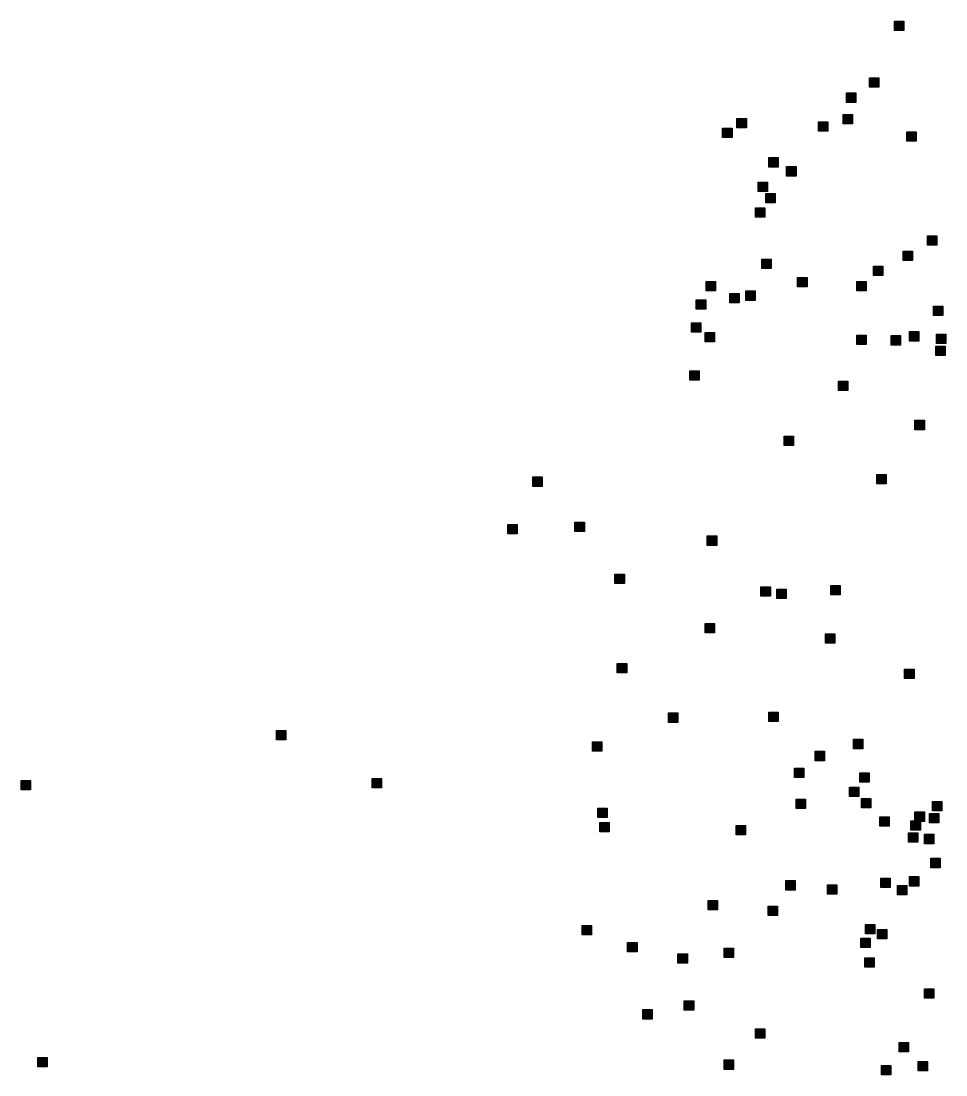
# Model space of a CAD drawing. Extents: x 445.4 to 500, y 8728.7 to 8784.
# Drawn here: x 488.32 to 494.03, y 8770.86 to 8777.37 of the extents above; entities that cross this region are included whole.
import ezdxf

# ---------------------------------------------------------------- set-up
doc = ezdxf.new("R2010")
doc.units = 0
doc.header["$LTSCALE"] = 0.064
doc.layers.add('2', color=7, linetype='Continuous', lineweight=25)

msp = doc.modelspace()

# ---------------------------------------------------------------- hatches: boundary and pattern name
at = {"layer": '2'}
for points in [[(493.716, 8777.3744), (493.774, 8777.3744), (493.774, 8777.3164), (493.716, 8777.3164)], [(493.5619, 8777.0241), (493.6199, 8777.0241), (493.6199, 8776.9661), (493.5619, 8776.9661)], [(493.4189, 8776.9304), (493.4769, 8776.9304), (493.4769, 8776.8724), (493.4189, 8776.8724)], [(492.7436, 8776.7726), (492.8016, 8776.7726), (492.8016, 8776.7146), (492.7436, 8776.7146)], [(493.3992, 8776.7979), (493.4572, 8776.7979), (493.4572, 8776.7399), (493.3992, 8776.7399)], [(492.6549, 8776.7134), (492.7129, 8776.7134), (492.7129, 8776.6554), (492.6549, 8776.6554)], [(493.2464, 8776.7529), (493.3044, 8776.7529), (493.3044, 8776.6949), (493.2464, 8776.6949)], [(493.7931, 8776.691), (493.8511, 8776.691), (493.8511, 8776.633), (493.7931, 8776.633)], [(492.9408, 8776.531), (492.9988, 8776.531), (492.9988, 8776.473), (492.9408, 8776.473)], [(493.05, 8776.4752), (493.108, 8776.4752), (493.108, 8776.4172), (493.05, 8776.4172)], [(492.8736, 8776.3803), (492.9316, 8776.3803), (492.9316, 8776.3223), (492.8736, 8776.3223)], [(492.9211, 8776.309), (492.9791, 8776.309), (492.9791, 8776.251), (492.9211, 8776.251)], [(492.857, 8776.2203), (492.915, 8776.2203), (492.915, 8776.1623), (492.857, 8776.1623)], [(493.9195, 8776.0477), (493.9775, 8776.0477), (493.9775, 8775.9897), (493.9195, 8775.9897)], [(493.7689, 8775.954), (493.8269, 8775.954), (493.8269, 8775.896), (493.7689, 8775.896)], [(492.8964, 8775.9046), (492.9544, 8775.9046), (492.9544, 8775.8466), (492.8964, 8775.8466)], [(493.5865, 8775.8603), (493.6445, 8775.8603), (493.6445, 8775.8023), (493.5865, 8775.8023)], [(492.5529, 8775.7666), (492.6109, 8775.7666), (492.6109, 8775.7086), (492.5529, 8775.7086)], [(493.1182, 8775.7912), (493.1762, 8775.7912), (493.1762, 8775.7332), (493.1182, 8775.7332)], [(493.483, 8775.7666), (493.541, 8775.7666), (493.541, 8775.7086), (493.483, 8775.7086)], [(492.6993, 8775.6926), (492.7573, 8775.6926), (492.7573, 8775.6346), (492.6993, 8775.6346)], [(492.7978, 8775.7074), (492.8558, 8775.7074), (492.8558, 8775.6494), (492.7978, 8775.6494)], [(492.4922, 8775.6531), (492.5502, 8775.6531), (492.5502, 8775.5951), (492.4922, 8775.5951)], [(493.9562, 8775.6137), (494.0142, 8775.6137), (494.0142, 8775.5557), (493.9562, 8775.5557)], [(492.4627, 8775.5101), (492.5207, 8775.5101), (492.5207, 8775.4521), (492.4627, 8775.4521)], [(492.5465, 8775.4509), (492.6045, 8775.4509), (492.6045, 8775.3929), (492.5465, 8775.3929)], [(493.4837, 8775.435), (493.5417, 8775.435), (493.5417, 8775.377), (493.4837, 8775.377)], [(493.695, 8775.4312), (493.753, 8775.4312), (493.753, 8775.3732), (493.695, 8775.3732)], [(493.8083, 8775.4559), (493.8663, 8775.4559), (493.8663, 8775.3979), (493.8083, 8775.3979)], [(493.9759, 8775.4411), (494.0339, 8775.4411), (494.0339, 8775.3831), (493.9759, 8775.3831)], [(493.971, 8775.3671), (494.029, 8775.3671), (494.029, 8775.3091), (493.971, 8775.3091)], [(492.4528, 8775.2142), (492.5108, 8775.2142), (492.5108, 8775.1562), (492.4528, 8775.1562)], [(493.3696, 8775.1501), (493.4276, 8775.1501), (493.4276, 8775.0921), (493.3696, 8775.0921)], [(493.8428, 8774.9084), (493.9008, 8774.9084), (493.9008, 8774.8504), (493.8428, 8774.8504)], [(493.0353, 8774.8098), (493.0933, 8774.8098), (493.0933, 8774.7518), (493.0353, 8774.7518)], [(491.4817, 8774.5583), (491.5397, 8774.5583), (491.5397, 8774.5003), (491.4817, 8774.5003)], [(493.6062, 8774.5731), (493.6642, 8774.5731), (493.6642, 8774.5151), (493.6062, 8774.5151)], [(491.3289, 8774.2644), (491.3869, 8774.2644), (491.3869, 8774.2064), (491.3289, 8774.2064)], [(491.743, 8774.2792), (491.801, 8774.2792), (491.801, 8774.2212), (491.743, 8774.2212)], [(492.5601, 8774.1938), (492.6181, 8774.1938), (492.6181, 8774.1358), (492.5601, 8774.1358)], [(491.9899, 8773.9586), (492.0479, 8773.9586), (492.0479, 8773.9006), (491.9899, 8773.9006)], [(492.8915, 8773.8797), (492.9495, 8773.8797), (492.9495, 8773.8217), (492.8915, 8773.8217)], [(492.9901, 8773.8649), (493.0481, 8773.8649), (493.0481, 8773.8069), (492.9901, 8773.8069)], [(493.3226, 8773.8875), (493.3806, 8773.8875), (493.3806, 8773.8295), (493.3226, 8773.8295)], [(492.5465, 8773.6529), (492.6045, 8773.6529), (492.6045, 8773.5949), (492.5465, 8773.5949)], [(493.2908, 8773.5887), (493.3488, 8773.5887), (493.3488, 8773.5307), (493.2908, 8773.5307)], [(492.0042, 8773.4063), (492.0622, 8773.4063), (492.0622, 8773.3483), (492.0042, 8773.3483)], [(493.7788, 8773.3717), (493.8368, 8773.3717), (493.8368, 8773.3137), (493.7788, 8773.3137)], [(492.3197, 8773.1005), (492.3777, 8773.1005), (492.3777, 8773.0425), (492.3197, 8773.0425)], [(492.9408, 8773.1061), (492.9988, 8773.1061), (492.9988, 8773.0481), (492.9408, 8773.0481)], [(489.8994, 8772.992), (489.9574, 8772.992), (489.9574, 8772.934), (489.8994, 8772.934)], [(493.4633, 8772.9378), (493.5213, 8772.9378), (493.5213, 8772.8798), (493.4633, 8772.8798)], [(491.8514, 8772.923), (491.9094, 8772.923), (491.9094, 8772.865), (491.8514, 8772.865)], [(493.2267, 8772.8638), (493.2847, 8772.8638), (493.2847, 8772.8058), (493.2267, 8772.8058)], [(493.0985, 8772.7602), (493.1565, 8772.7602), (493.1565, 8772.7022), (493.0985, 8772.7022)], [(488.3221, 8772.6844), (488.3801, 8772.6844), (488.3801, 8772.6264), (488.3221, 8772.6264)], [(490.491, 8772.6961), (490.549, 8772.6961), (490.549, 8772.6381), (490.491, 8772.6381)], [(493.5027, 8772.7306), (493.5607, 8772.7306), (493.5607, 8772.6726), (493.5027, 8772.6726)], [(493.4386, 8772.6419), (493.4966, 8772.6419), (493.4966, 8772.5839), (493.4386, 8772.5839)], [(493.1084, 8772.5679), (493.1664, 8772.5679), (493.1664, 8772.5099), (493.1084, 8772.5099)], [(493.5126, 8772.5728), (493.5706, 8772.5728), (493.5706, 8772.5148), (493.5126, 8772.5148)], [(493.9509, 8772.5531), (494.0089, 8772.5531), (494.0089, 8772.4951), (493.9509, 8772.4951)], [(491.8837, 8772.5121), (491.9417, 8772.5121), (491.9417, 8772.4541), (491.8837, 8772.4541)], [(493.8428, 8772.489), (493.9008, 8772.489), (493.9008, 8772.431), (493.8428, 8772.431)], [(493.9323, 8772.4791), (493.9903, 8772.4791), (493.9903, 8772.4211), (493.9323, 8772.4211)], [(491.8958, 8772.4249), (491.9538, 8772.4249), (491.9538, 8772.3669), (491.8958, 8772.3669)], [(493.626, 8772.4594), (493.684, 8772.4594), (493.684, 8772.4014), (493.626, 8772.4014)], [(493.8182, 8772.4347), (493.8762, 8772.4347), (493.8762, 8772.3767), (493.8182, 8772.3767)], [(492.7387, 8772.4051), (492.7967, 8772.4051), (492.7967, 8772.3471), (492.7387, 8772.3471)], [(493.8034, 8772.3607), (493.8614, 8772.3607), (493.8614, 8772.3027), (493.8034, 8772.3027)], [(493.902, 8772.3509), (493.96, 8772.3509), (493.96, 8772.2929), (493.902, 8772.2929)], [(493.9414, 8772.2029), (493.9994, 8772.2029), (493.9994, 8772.1449), (493.9414, 8772.1449)], [(493.8083, 8772.0895), (493.8663, 8772.0895), (493.8663, 8772.0315), (493.8083, 8772.0315)], [(493.0443, 8772.0648), (493.1023, 8772.0648), (493.1023, 8772.0068), (493.0443, 8772.0068)], [(493.3022, 8772.0383), (493.3602, 8772.0383), (493.3602, 8771.9803), (493.3022, 8771.9803)], [(493.6309, 8772.0796), (493.6889, 8772.0796), (493.6889, 8772.0216), (493.6309, 8772.0216)], [(493.7344, 8772.0353), (493.7924, 8772.0353), (493.7924, 8771.9773), (493.7344, 8771.9773)], [(492.5662, 8771.9416), (492.6242, 8771.9416), (492.6242, 8771.8836), (492.5662, 8771.8836)], [(492.9359, 8771.907), (492.9939, 8771.907), (492.9939, 8771.849), (492.9359, 8771.849)], [(491.7873, 8771.7887), (491.8453, 8771.7887), (491.8453, 8771.7307), (491.7873, 8771.7307)], [(493.5372, 8771.7936), (493.5952, 8771.7936), (493.5952, 8771.7356), (493.5372, 8771.7356)], [(493.6112, 8771.764), (493.6692, 8771.764), (493.6692, 8771.706), (493.6112, 8771.706)], [(493.5077, 8771.7098), (493.5657, 8771.7098), (493.5657, 8771.6518), (493.5077, 8771.6518)], [(492.0683, 8771.6822), (492.1263, 8771.6822), (492.1263, 8771.6242), (492.0683, 8771.6242)], [(492.6648, 8771.6477), (492.7228, 8771.6477), (492.7228, 8771.5897), (492.6648, 8771.5897)], [(492.3789, 8771.6131), (492.4369, 8771.6131), (492.4369, 8771.5551), (492.3789, 8771.5551)], [(493.5323, 8771.5885), (493.5903, 8771.5885), (493.5903, 8771.5305), (493.5323, 8771.5305)], [(493.902, 8771.3961), (493.96, 8771.3961), (493.96, 8771.3381), (493.902, 8771.3381)], [(492.4183, 8771.3222), (492.4763, 8771.3222), (492.4763, 8771.2642), (492.4183, 8771.2642)], [(492.162, 8771.2679), (492.22, 8771.2679), (492.22, 8771.2099), (492.162, 8771.2099)], [(492.857, 8771.1495), (492.915, 8771.1495), (492.915, 8771.0915), (492.857, 8771.0915)], [(493.7443, 8771.0657), (493.8023, 8771.0657), (493.8023, 8771.0077), (493.7443, 8771.0077)], [(488.4256, 8770.9731), (488.4836, 8770.9731), (488.4836, 8770.9151), (488.4256, 8770.9151)], [(492.6648, 8770.9572), (492.7228, 8770.9572), (492.7228, 8770.8992), (492.6648, 8770.8992)], [(493.6358, 8770.9227), (493.6938, 8770.9227), (493.6938, 8770.8647), (493.6358, 8770.8647)], [(493.8626, 8770.9473), (493.9206, 8770.9473), (493.9206, 8770.8893), (493.8626, 8770.8893)]]:
    msp.add_hatch(color=256, dxfattribs=at).paths.add_polyline_path(points)

# ---------------------------------------------------------------- linework, layer by layer
for points in [[(493.716, 8777.3744), (493.774, 8777.3744), (493.774, 8777.3164), (493.716, 8777.3164)], [(493.5619, 8777.0241), (493.6199, 8777.0241), (493.6199, 8776.9661), (493.5619, 8776.9661)], [(493.4189, 8776.9304), (493.4769, 8776.9304), (493.4769, 8776.8724), (493.4189, 8776.8724)], [(492.7436, 8776.7726), (492.8016, 8776.7726), (492.8016, 8776.7146), (492.7436, 8776.7146)], [(493.3992, 8776.7979), (493.4572, 8776.7979), (493.4572, 8776.7399), (493.3992, 8776.7399)], [(492.6549, 8776.7134), (492.7129, 8776.7134), (492.7129, 8776.6554), (492.6549, 8776.6554)], [(493.2464, 8776.7529), (493.3044, 8776.7529), (493.3044, 8776.6949), (493.2464, 8776.6949)], [(493.7931, 8776.691), (493.8511, 8776.691), (493.8511, 8776.633), (493.7931, 8776.633)], [(492.9408, 8776.531), (492.9988, 8776.531), (492.9988, 8776.473), (492.9408, 8776.473)], [(493.05, 8776.4752), (493.108, 8776.4752), (493.108, 8776.4172), (493.05, 8776.4172)], [(492.8736, 8776.3803), (492.9316, 8776.3803), (492.9316, 8776.3223), (492.8736, 8776.3223)], [(492.9211, 8776.309), (492.9791, 8776.309), (492.9791, 8776.251), (492.9211, 8776.251)], [(492.857, 8776.2203), (492.915, 8776.2203), (492.915, 8776.1623), (492.857, 8776.1623)], [(493.9195, 8776.0477), (493.9775, 8776.0477), (493.9775, 8775.9897), (493.9195, 8775.9897)], [(493.7689, 8775.954), (493.8269, 8775.954), (493.8269, 8775.896), (493.7689, 8775.896)], [(492.8964, 8775.9046), (492.9544, 8775.9046), (492.9544, 8775.8466), (492.8964, 8775.8466)], [(493.5865, 8775.8603), (493.6445, 8775.8603), (493.6445, 8775.8023), (493.5865, 8775.8023)], [(492.5529, 8775.7666), (492.6109, 8775.7666), (492.6109, 8775.7086), (492.5529, 8775.7086)], [(493.1182, 8775.7912), (493.1762, 8775.7912), (493.1762, 8775.7332), (493.1182, 8775.7332)], [(493.483, 8775.7666), (493.541, 8775.7666), (493.541, 8775.7086), (493.483, 8775.7086)], [(492.6993, 8775.6926), (492.7573, 8775.6926), (492.7573, 8775.6346), (492.6993, 8775.6346)], [(492.7978, 8775.7074), (492.8558, 8775.7074), (492.8558, 8775.6494), (492.7978, 8775.6494)], [(492.4922, 8775.6531), (492.5502, 8775.6531), (492.5502, 8775.5951), (492.4922, 8775.5951)], [(493.9562, 8775.6137), (494.0142, 8775.6137), (494.0142, 8775.5557), (493.9562, 8775.5557)], [(492.4627, 8775.5101), (492.5207, 8775.5101), (492.5207, 8775.4521), (492.4627, 8775.4521)], [(492.5465, 8775.4509), (492.6045, 8775.4509), (492.6045, 8775.3929), (492.5465, 8775.3929)], [(493.4837, 8775.435), (493.5417, 8775.435), (493.5417, 8775.377), (493.4837, 8775.377)], [(493.695, 8775.4312), (493.753, 8775.4312), (493.753, 8775.3732), (493.695, 8775.3732)], [(493.8083, 8775.4559), (493.8663, 8775.4559), (493.8663, 8775.3979), (493.8083, 8775.3979)], [(493.9759, 8775.4411), (494.0339, 8775.4411), (494.0339, 8775.3831), (493.9759, 8775.3831)], [(493.971, 8775.3671), (494.029, 8775.3671), (494.029, 8775.3091), (493.971, 8775.3091)], [(492.4528, 8775.2142), (492.5108, 8775.2142), (492.5108, 8775.1562), (492.4528, 8775.1562)], [(493.3696, 8775.1501), (493.4276, 8775.1501), (493.4276, 8775.0921), (493.3696, 8775.0921)], [(493.8428, 8774.9084), (493.9008, 8774.9084), (493.9008, 8774.8504), (493.8428, 8774.8504)], [(493.0353, 8774.8098), (493.0933, 8774.8098), (493.0933, 8774.7518), (493.0353, 8774.7518)], [(491.4817, 8774.5583), (491.5397, 8774.5583), (491.5397, 8774.5003), (491.4817, 8774.5003)], [(493.6062, 8774.5731), (493.6642, 8774.5731), (493.6642, 8774.5151), (493.6062, 8774.5151)], [(491.3289, 8774.2644), (491.3869, 8774.2644), (491.3869, 8774.2064), (491.3289, 8774.2064)], [(491.743, 8774.2792), (491.801, 8774.2792), (491.801, 8774.2212), (491.743, 8774.2212)], [(492.5601, 8774.1938), (492.6181, 8774.1938), (492.6181, 8774.1358), (492.5601, 8774.1358)], [(491.9899, 8773.9586), (492.0479, 8773.9586), (492.0479, 8773.9006), (491.9899, 8773.9006)], [(492.8915, 8773.8797), (492.9495, 8773.8797), (492.9495, 8773.8217), (492.8915, 8773.8217)], [(492.9901, 8773.8649), (493.0481, 8773.8649), (493.0481, 8773.8069), (492.9901, 8773.8069)], [(493.3226, 8773.8875), (493.3806, 8773.8875), (493.3806, 8773.8295), (493.3226, 8773.8295)], [(492.5465, 8773.6529), (492.6045, 8773.6529), (492.6045, 8773.5949), (492.5465, 8773.5949)], [(493.2908, 8773.5887), (493.3488, 8773.5887), (493.3488, 8773.5307), (493.2908, 8773.5307)], [(492.0042, 8773.4063), (492.0622, 8773.4063), (492.0622, 8773.3483), (492.0042, 8773.3483)], [(493.7788, 8773.3717), (493.8368, 8773.3717), (493.8368, 8773.3137), (493.7788, 8773.3137)], [(492.3197, 8773.1005), (492.3777, 8773.1005), (492.3777, 8773.0425), (492.3197, 8773.0425)], [(492.9408, 8773.1061), (492.9988, 8773.1061), (492.9988, 8773.0481), (492.9408, 8773.0481)], [(489.8994, 8772.992), (489.9574, 8772.992), (489.9574, 8772.934), (489.8994, 8772.934)], [(493.4633, 8772.9378), (493.5213, 8772.9378), (493.5213, 8772.8798), (493.4633, 8772.8798)], [(491.8514, 8772.923), (491.9094, 8772.923), (491.9094, 8772.865), (491.8514, 8772.865)], [(493.2267, 8772.8638), (493.2847, 8772.8638), (493.2847, 8772.8058), (493.2267, 8772.8058)], [(493.0985, 8772.7602), (493.1565, 8772.7602), (493.1565, 8772.7022), (493.0985, 8772.7022)], [(488.3221, 8772.6844), (488.3801, 8772.6844), (488.3801, 8772.6264), (488.3221, 8772.6264)], [(490.491, 8772.6961), (490.549, 8772.6961), (490.549, 8772.6381), (490.491, 8772.6381)], [(493.5027, 8772.7306), (493.5607, 8772.7306), (493.5607, 8772.6726), (493.5027, 8772.6726)], [(493.4386, 8772.6419), (493.4966, 8772.6419), (493.4966, 8772.5839), (493.4386, 8772.5839)], [(493.1084, 8772.5679), (493.1664, 8772.5679), (493.1664, 8772.5099), (493.1084, 8772.5099)], [(493.5126, 8772.5728), (493.5706, 8772.5728), (493.5706, 8772.5148), (493.5126, 8772.5148)], [(493.9509, 8772.5531), (494.0089, 8772.5531), (494.0089, 8772.4951), (493.9509, 8772.4951)], [(491.8837, 8772.5121), (491.9417, 8772.5121), (491.9417, 8772.4541), (491.8837, 8772.4541)], [(493.8428, 8772.489), (493.9008, 8772.489), (493.9008, 8772.431), (493.8428, 8772.431)], [(493.9323, 8772.4791), (493.9903, 8772.4791), (493.9903, 8772.4211), (493.9323, 8772.4211)], [(491.8958, 8772.4249), (491.9538, 8772.4249), (491.9538, 8772.3669), (491.8958, 8772.3669)], [(493.626, 8772.4594), (493.684, 8772.4594), (493.684, 8772.4014), (493.626, 8772.4014)], [(493.8182, 8772.4347), (493.8762, 8772.4347), (493.8762, 8772.3767), (493.8182, 8772.3767)], [(492.7387, 8772.4051), (492.7967, 8772.4051), (492.7967, 8772.3471), (492.7387, 8772.3471)], [(493.8034, 8772.3607), (493.8614, 8772.3607), (493.8614, 8772.3027), (493.8034, 8772.3027)], [(493.902, 8772.3509), (493.96, 8772.3509), (493.96, 8772.2929), (493.902, 8772.2929)], [(493.9414, 8772.2029), (493.9994, 8772.2029), (493.9994, 8772.1449), (493.9414, 8772.1449)], [(493.8083, 8772.0895), (493.8663, 8772.0895), (493.8663, 8772.0315), (493.8083, 8772.0315)], [(493.0443, 8772.0648), (493.1023, 8772.0648), (493.1023, 8772.0068), (493.0443, 8772.0068)], [(493.3022, 8772.0383), (493.3602, 8772.0383), (493.3602, 8771.9803), (493.3022, 8771.9803)], [(493.6309, 8772.0796), (493.6889, 8772.0796), (493.6889, 8772.0216), (493.6309, 8772.0216)], [(493.7344, 8772.0353), (493.7924, 8772.0353), (493.7924, 8771.9773), (493.7344, 8771.9773)], [(492.5662, 8771.9416), (492.6242, 8771.9416), (492.6242, 8771.8836), (492.5662, 8771.8836)], [(492.9359, 8771.907), (492.9939, 8771.907), (492.9939, 8771.849), (492.9359, 8771.849)], [(491.7873, 8771.7887), (491.8453, 8771.7887), (491.8453, 8771.7307), (491.7873, 8771.7307)], [(493.5372, 8771.7936), (493.5952, 8771.7936), (493.5952, 8771.7356), (493.5372, 8771.7356)], [(493.6112, 8771.764), (493.6692, 8771.764), (493.6692, 8771.706), (493.6112, 8771.706)], [(493.5077, 8771.7098), (493.5657, 8771.7098), (493.5657, 8771.6518), (493.5077, 8771.6518)], [(492.0683, 8771.6822), (492.1263, 8771.6822), (492.1263, 8771.6242), (492.0683, 8771.6242)], [(492.6648, 8771.6477), (492.7228, 8771.6477), (492.7228, 8771.5897), (492.6648, 8771.5897)], [(492.3789, 8771.6131), (492.4369, 8771.6131), (492.4369, 8771.5551), (492.3789, 8771.5551)], [(493.5323, 8771.5885), (493.5903, 8771.5885), (493.5903, 8771.5305), (493.5323, 8771.5305)], [(493.902, 8771.3961), (493.96, 8771.3961), (493.96, 8771.3381), (493.902, 8771.3381)], [(492.4183, 8771.3222), (492.4763, 8771.3222), (492.4763, 8771.2642), (492.4183, 8771.2642)], [(492.162, 8771.2679), (492.22, 8771.2679), (492.22, 8771.2099), (492.162, 8771.2099)], [(492.857, 8771.1495), (492.915, 8771.1495), (492.915, 8771.0915), (492.857, 8771.0915)], [(493.7443, 8771.0657), (493.8023, 8771.0657), (493.8023, 8771.0077), (493.7443, 8771.0077)], [(488.4256, 8770.9731), (488.4836, 8770.9731), (488.4836, 8770.9151), (488.4256, 8770.9151)], [(492.6648, 8770.9572), (492.7228, 8770.9572), (492.7228, 8770.8992), (492.6648, 8770.8992)], [(493.6358, 8770.9227), (493.6938, 8770.9227), (493.6938, 8770.8647), (493.6358, 8770.8647)], [(493.8626, 8770.9473), (493.9206, 8770.9473), (493.9206, 8770.8893), (493.8626, 8770.8893)]]:
    msp.add_lwpolyline(points, close=True, dxfattribs=at)

doc.saveas('drawing.dxf')
